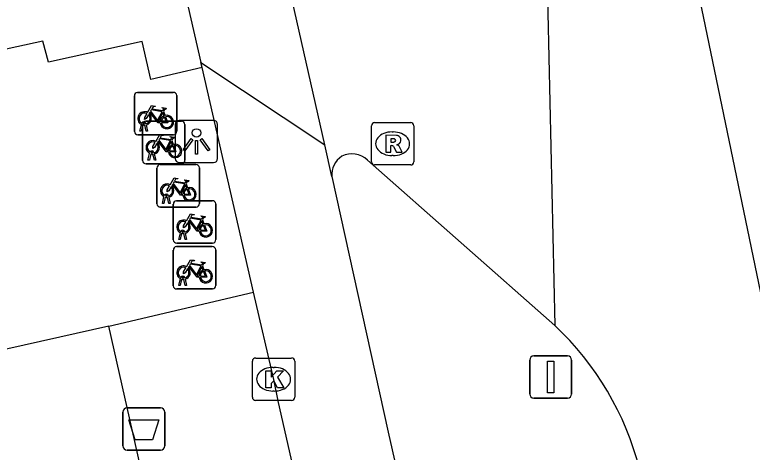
# Model space of a CAD drawing. Extents: x 161772 to 163123, y 383092 to 383917.
# Drawn here: x 163076.32 to 163093.72, y 383696.33 to 383706.66 of the extents above; entities that cross this region are included whole.
import ezdxf

# ---------------------------------------------------------------- set-up
doc = ezdxf.new("R2010")
doc.units = 0
for name, color, linetype in [('IMGEO_Afvalbak', 7, 'Continuous'), ('IMGEO_Fietsenrek', 7, 'Continuous'), ('IMGEO_Fietspad_gesloten', 7, 'Continuous'), ('IMGEO_Kolk', 7, 'Continuous'), ('IMGEO_Lichtpunt', 7, 'Continuous'), ('IMGEO_Pand', 7, 'Continuous'), ('IMGEO_Rijbaan_lokaal_gesloten', 7, 'Continuous'), ('IMGEO_Rijbaan_regionaal_gesloten', 7, 'Continuous'), ('IMGEO_Rioolput', 7, 'Continuous'), ('IMGEO_Verkeersbordpaal', 7, 'Continuous'), ('IMGEO_Voetpad_open', 7, 'Continuous')]:
    doc.layers.add(name, color=color, linetype=linetype)

msp = doc.modelspace()

# ---------------------------------------------------------------- linework, layer by layer
at = {"layer": 'IMGEO_Afvalbak'}
for p, q in [((163078.966, 383697.383), (163079.756, 383697.383)), ((163079.756, 383697.383), (163078.966, 383697.383)), ((163078.866, 383696.483), (163078.866, 383697.283)), ((163078.866, 383697.283), (163078.866, 383696.483)), ((163079.856, 383697.283), (163079.856, 383696.483)), ((163079.856, 383696.483), (163079.856, 383697.283)), ((163079.756, 383696.383), (163078.966, 383696.383)), ((163078.966, 383696.383), (163079.756, 383696.383))]:
    msp.add_line(p, q, dxfattribs=at)
msp.add_lwpolyline([(163079.009, 383697.097), (163079.713, 383697.097), (163079.564, 383696.627), (163079.158, 383696.627), (163079.009, 383697.097)], dxfattribs=at)
for centre, start, end in [((163078.966, 383697.283), 90, 180), ((163078.966, 383697.283), 90, 180), ((163079.756, 383697.283), 0, 90), ((163079.756, 383697.283), 360, 90), ((163078.966, 383696.483), 180, 270), ((163078.966, 383696.483), 180, 270), ((163079.756, 383696.483), 270, 0), ((163079.756, 383696.483), 270, 0)]:
    msp.add_arc(centre, 0.1, start, end, dxfattribs=at)
at = {"layer": 'IMGEO_Fietsenrek'}
for p, q in [((163079.214, 383704.825), (163080.055, 383704.825)), ((163080.055, 383704.825), (163079.214, 383704.825)), ((163079.139, 383703.9), (163079.139, 383704.741)), ((163079.139, 383704.741), (163079.139, 383703.9)), ((163080.139, 383704.75), (163080.139, 383703.909)), ((163080.139, 383703.909), (163080.139, 383704.75)), ((163079.826, 383704.374), (163079.862, 383704.279)), ((163079.377, 383704.081), (163079.376, 383704.085)), ((163079.407, 383704.143), (163080.248, 383704.143)), ((163080.248, 383704.143), (163079.407, 383704.143)), ((163079.408, 383704.092), (163079.409, 383704.085)), ((163079.266, 383703.909), (163079.305, 383704.069)), ((163079.3, 383703.909), (163079.266, 383703.909)), ((163079.335, 383704.057), (163079.3, 383703.909)), ((163079.332, 383703.218), (163079.332, 383704.059)), ((163079.332, 383704.059), (163079.332, 383703.218)), ((163079.418, 383703.909), (163079.384, 383704.051)), ((163079.416, 383704.055), (163079.451, 383703.909)), ((163079.451, 383703.909), (163079.418, 383703.909)), ((163080.332, 383704.068), (163080.332, 383703.227)), ((163080.332, 383703.227), (163080.332, 383704.068)), ((163080.064, 383703.825), (163079.223, 383703.825)), ((163079.223, 383703.825), (163080.064, 383703.825)), ((163080.019, 383703.692), (163080.055, 383703.597)), ((163079.459, 383703.227), (163079.498, 383703.387)), ((163079.57, 383703.399), (163079.569, 383703.403)), ((163079.601, 383703.41), (163079.602, 383703.403)), ((163079.493, 383703.227), (163079.459, 383703.227)), ((163079.528, 383703.375), (163079.493, 383703.227)), ((163079.611, 383703.227), (163079.577, 383703.369)), ((163079.609, 383703.373), (163079.644, 383703.227)), ((163079.644, 383703.227), (163079.611, 383703.227)), ((163080.257, 383703.143), (163079.416, 383703.143)), ((163079.416, 383703.143), (163080.257, 383703.143)), ((163079.672, 383702.196), (163079.672, 383703.037)), ((163079.672, 383703.037), (163079.672, 383702.196)), ((163079.747, 383703.121), (163080.588, 383703.121)), ((163080.588, 383703.121), (163079.747, 383703.121)), ((163080.672, 383703.046), (163080.672, 383702.205)), ((163080.672, 383702.205), (163080.672, 383703.046)), ((163080.359, 383702.67), (163080.395, 383702.575)), ((163079.799, 383702.205), (163079.838, 383702.365)), ((163079.868, 383702.353), (163079.833, 383702.205)), ((163079.91, 383702.377), (163079.909, 383702.381)), ((163079.951, 383702.205), (163079.917, 383702.347)), ((163079.941, 383702.388), (163079.942, 383702.381)), ((163079.949, 383702.351), (163079.984, 383702.205)), ((163079.833, 383702.205), (163079.799, 383702.205)), ((163079.984, 383702.205), (163079.951, 383702.205)), ((163080.058, 383701.344), (163080.058, 383702.185)), ((163080.058, 383702.185), (163080.058, 383701.344)), ((163080.133, 383702.269), (163080.974, 383702.269)), ((163080.974, 383702.269), (163080.133, 383702.269)), ((163081.058, 383702.194), (163081.058, 383701.353)), ((163081.058, 383701.353), (163081.058, 383702.194)), ((163080.597, 383702.121), (163079.756, 383702.121)), ((163079.756, 383702.121), (163080.597, 383702.121)), ((163080.745, 383701.818), (163080.781, 383701.723)), ((163080.185, 383701.353), (163080.224, 383701.513)), ((163080.254, 383701.501), (163080.219, 383701.353)), ((163080.296, 383701.525), (163080.295, 383701.529)), ((163080.337, 383701.353), (163080.303, 383701.495)), ((163080.327, 383701.536), (163080.328, 383701.529)), ((163080.335, 383701.499), (163080.37, 383701.353)), ((163080.219, 383701.353), (163080.185, 383701.353)), ((163080.37, 383701.353), (163080.337, 383701.353)), ((163080.133, 383701.187), (163080.974, 383701.187)), ((163080.974, 383701.187), (163080.133, 383701.187)), ((163080.983, 383701.269), (163080.142, 383701.269)), ((163080.142, 383701.269), (163080.983, 383701.269)), ((163080.058, 383700.262), (163080.058, 383701.103)), ((163080.058, 383701.103), (163080.058, 383700.262)), ((163081.058, 383701.112), (163081.058, 383700.271)), ((163081.058, 383700.271), (163081.058, 383701.112)), ((163080.745, 383700.736), (163080.781, 383700.641)), ((163080.185, 383700.271), (163080.224, 383700.431)), ((163080.296, 383700.443), (163080.295, 383700.447)), ((163080.327, 383700.454), (163080.328, 383700.447)), ((163080.219, 383700.271), (163080.185, 383700.271)), ((163080.254, 383700.419), (163080.219, 383700.271)), ((163080.337, 383700.271), (163080.303, 383700.413)), ((163080.335, 383700.417), (163080.37, 383700.271)), ((163080.37, 383700.271), (163080.337, 383700.271)), ((163080.983, 383700.187), (163080.142, 383700.187)), ((163080.142, 383700.187), (163080.983, 383700.187))]:
    msp.add_line(p, q, dxfattribs=at)
for points in [[(163079.452, 383704.351), (163079.547, 383704.515), (163079.633, 383704.501), (163079.635, 383704.492), (163079.579, 383704.481), (163079.552, 383704.436), (163079.808, 383704.395)], [(163079.808, 383704.395), (163079.833, 383704.444), (163079.827, 383704.448), (163079.804, 383704.452), (163079.792, 383704.459), (163079.791, 383704.462), (163079.793, 383704.467), (163079.888, 383704.452), (163079.89, 383704.442), (163079.88, 383704.429), (163079.868, 383704.423), (163079.854, 383704.429), (163079.826, 383704.374)], [(163079.473, 383704.299), (163079.421, 383704.209), (163079.381, 383704.184), (163079.382, 383704.231), (163079.437, 383704.325)], [(163079.748, 383704.107), (163079.698, 383704.107), (163079.507, 383704.358), (163079.488, 383704.326)], [(163079.795, 383704.37), (163079.538, 383704.411), (163079.521, 383704.382), (163079.688, 383704.162), (163079.795, 383704.37)], [(163079.843, 383704.272), (163079.813, 383704.349), (163079.704, 383704.131), (163079.747, 383704.131)], [(163079.777, 383704.131), (163079.897, 383704.13), (163079.853, 383704.244)], [(163079.873, 383704.251), (163079.928, 383704.106), (163079.778, 383704.106)], [(163079.645, 383703.669), (163079.74, 383703.833), (163079.826, 383703.819), (163079.828, 383703.81), (163079.772, 383703.799), (163079.745, 383703.754), (163080.001, 383703.713)], [(163080.001, 383703.713), (163080.026, 383703.762), (163080.02, 383703.766), (163079.997, 383703.77), (163079.985, 383703.777), (163079.984, 383703.78), (163079.986, 383703.785), (163080.081, 383703.77), (163080.083, 383703.76), (163080.073, 383703.747), (163080.061, 383703.741), (163080.047, 383703.747), (163080.019, 383703.692)], [(163079.666, 383703.617), (163079.614, 383703.527), (163079.574, 383703.502), (163079.575, 383703.549), (163079.63, 383703.643)], [(163079.941, 383703.425), (163079.891, 383703.425), (163079.7, 383703.676), (163079.681, 383703.644)], [(163079.988, 383703.688), (163079.731, 383703.729), (163079.714, 383703.7), (163079.881, 383703.48), (163079.988, 383703.688)], [(163080.036, 383703.59), (163080.006, 383703.667), (163079.897, 383703.449), (163079.94, 383703.449)], [(163079.97, 383703.449), (163080.09, 383703.448), (163080.046, 383703.562)], [(163080.066, 383703.569), (163080.121, 383703.424), (163079.971, 383703.424)], [(163079.985, 383702.647), (163080.08, 383702.811), (163080.166, 383702.797), (163080.168, 383702.788), (163080.112, 383702.777), (163080.085, 383702.732), (163080.341, 383702.691)], [(163080.328, 383702.666), (163080.071, 383702.707), (163080.054, 383702.678), (163080.221, 383702.458), (163080.328, 383702.666)], [(163080.341, 383702.691), (163080.366, 383702.74), (163080.36, 383702.744), (163080.337, 383702.748), (163080.325, 383702.755), (163080.324, 383702.758), (163080.326, 383702.763), (163080.421, 383702.748), (163080.423, 383702.738), (163080.413, 383702.725), (163080.401, 383702.719), (163080.387, 383702.725), (163080.359, 383702.67)], [(163080.006, 383702.595), (163079.954, 383702.505), (163079.914, 383702.48), (163079.915, 383702.527), (163079.97, 383702.621)], [(163080.281, 383702.403), (163080.231, 383702.403), (163080.04, 383702.654), (163080.021, 383702.622)], [(163080.376, 383702.568), (163080.346, 383702.645), (163080.237, 383702.427), (163080.28, 383702.427)], [(163080.31, 383702.427), (163080.43, 383702.426), (163080.386, 383702.54)], [(163080.406, 383702.547), (163080.461, 383702.402), (163080.311, 383702.402)], [(163080.371, 383701.795), (163080.466, 383701.959), (163080.552, 383701.945), (163080.554, 383701.936), (163080.498, 383701.925), (163080.471, 383701.88), (163080.727, 383701.839)], [(163080.714, 383701.814), (163080.457, 383701.855), (163080.44, 383701.826), (163080.607, 383701.606), (163080.714, 383701.814)], [(163080.727, 383701.839), (163080.752, 383701.888), (163080.746, 383701.892), (163080.723, 383701.896), (163080.711, 383701.903), (163080.71, 383701.906), (163080.712, 383701.911), (163080.807, 383701.896), (163080.809, 383701.886), (163080.799, 383701.873), (163080.787, 383701.867), (163080.773, 383701.873), (163080.745, 383701.818)], [(163080.392, 383701.743), (163080.34, 383701.653), (163080.3, 383701.628), (163080.301, 383701.675), (163080.356, 383701.769)], [(163080.667, 383701.551), (163080.617, 383701.551), (163080.426, 383701.802), (163080.407, 383701.77)], [(163080.762, 383701.716), (163080.732, 383701.793), (163080.623, 383701.575), (163080.666, 383701.575)], [(163080.696, 383701.575), (163080.816, 383701.574), (163080.772, 383701.688)], [(163080.792, 383701.695), (163080.847, 383701.55), (163080.697, 383701.55)], [(163080.371, 383700.713), (163080.466, 383700.877), (163080.552, 383700.863), (163080.554, 383700.854), (163080.498, 383700.843), (163080.471, 383700.798), (163080.727, 383700.757)], [(163080.714, 383700.732), (163080.457, 383700.773), (163080.44, 383700.744), (163080.607, 383700.524), (163080.714, 383700.732)], [(163080.727, 383700.757), (163080.752, 383700.806), (163080.746, 383700.81), (163080.723, 383700.814), (163080.711, 383700.821), (163080.71, 383700.824), (163080.712, 383700.829), (163080.807, 383700.814), (163080.809, 383700.804), (163080.799, 383700.791), (163080.787, 383700.785), (163080.773, 383700.791), (163080.745, 383700.736)], [(163080.392, 383700.661), (163080.34, 383700.571), (163080.3, 383700.546), (163080.301, 383700.593), (163080.356, 383700.687)], [(163080.667, 383700.469), (163080.617, 383700.469), (163080.426, 383700.72), (163080.407, 383700.688)], [(163080.762, 383700.634), (163080.732, 383700.711), (163080.623, 383700.493), (163080.666, 383700.493)], [(163080.696, 383700.493), (163080.816, 383700.492), (163080.772, 383700.606)], [(163080.792, 383700.613), (163080.847, 383700.468), (163080.697, 383700.468)]]:
    msp.add_lwpolyline(points, dxfattribs=at)
for centre, radius, start, end in [((163079.217, 383704.747), 0.0779, 92.4484, 184.2845), ((163079.217, 383704.747), 0.0779, 92.4484, 184.2845), ((163080.061, 383704.747), 0.0779, 2.4484, 94.2845), ((163080.061, 383704.747), 0.0779, 2.4484, 94.2845), ((163079.379, 383704.21), 0.159, 62.6766, 242.1369), ((163079.379, 383704.21), 0.129, 63.3192, 238.903), ((163079.379, 383704.21), 0.129, 283.6043, 43.4302), ((163079.379, 383704.21), 0.159, 283.5766, 46.6042), ((163079.906, 383704.126), 0.159, 113.3408, 178.3217), ((163079.906, 383704.126), 0.159, 187.0065, 105.7708), ((163079.906, 383704.126), 0.129, 188.6715, 104.5883), ((163079.359, 383704.081), 0.0499, 12.8025, 158.6934), ((163079.41, 383704.065), 0.0779, 92.4484, 184.2845), ((163079.41, 383704.065), 0.0779, 92.4484, 184.2845), ((163079.359, 383704.081), 0.0174, 12.8025, 163.4502), ((163079.379, 383704.21), 0.129, 253.415, 269.0204), ((163079.906, 383704.126), 0.129, 113.923, 177.9556), ((163080.254, 383704.065), 0.0779, 2.4484, 94.2845), ((163080.254, 383704.065), 0.0779, 2.4484, 94.2845), ((163079.379, 383704.21), 0.159, 253.9967, 271.7867), ((163080.061, 383703.903), 0.0779, 272.4484, 4.2845), ((163080.061, 383703.903), 0.0779, 272.4484, 4.2845), ((163079.217, 383703.903), 0.0779, 182.4484, 274.2845), ((163079.217, 383703.903), 0.0779, 182.4484, 274.2845), ((163079.572, 383703.528), 0.159, 62.6766, 242.1369), ((163079.572, 383703.528), 0.129, 63.3192, 238.903), ((163079.572, 383703.528), 0.129, 283.6043, 43.4302), ((163079.572, 383703.528), 0.159, 283.5766, 46.6042), ((163080.099, 383703.444), 0.159, 113.3408, 178.3217), ((163080.099, 383703.444), 0.159, 187.0065, 105.7708), ((163080.099, 383703.444), 0.129, 113.923, 177.9556), ((163080.099, 383703.444), 0.129, 188.6715, 104.5883), ((163079.552, 383703.399), 0.0499, 12.8025, 158.6934), ((163079.552, 383703.399), 0.0174, 12.8025, 163.4502), ((163079.572, 383703.528), 0.129, 253.415, 269.0204), ((163079.41, 383703.221), 0.0779, 182.4484, 274.2845), ((163079.41, 383703.221), 0.0779, 182.4484, 274.2845), ((163079.572, 383703.528), 0.159, 253.9967, 271.7867), ((163080.254, 383703.221), 0.0779, 272.4484, 4.2845), ((163080.254, 383703.221), 0.0779, 272.4484, 4.2845), ((163079.75, 383703.043), 0.0779, 92.4484, 184.2845), ((163079.75, 383703.043), 0.0779, 92.4484, 184.2845), ((163080.594, 383703.043), 0.0779, 2.4484, 94.2845), ((163080.594, 383703.043), 0.0779, 2.4484, 94.2845), ((163079.912, 383702.506), 0.159, 62.6766, 242.1369), ((163079.912, 383702.506), 0.129, 63.3192, 238.903), ((163079.912, 383702.506), 0.129, 283.6043, 43.4302), ((163079.912, 383702.506), 0.159, 283.5766, 46.6042), ((163080.439, 383702.422), 0.159, 113.3408, 178.3217), ((163080.439, 383702.422), 0.159, 187.0065, 105.7708), ((163080.439, 383702.422), 0.129, 113.923, 177.9556), ((163080.439, 383702.422), 0.129, 188.6715, 104.5883), ((163079.892, 383702.377), 0.0499, 12.8025, 158.6934), ((163079.912, 383702.506), 0.159, 253.9967, 271.7867), ((163079.892, 383702.377), 0.0174, 12.8025, 163.4502), ((163079.912, 383702.506), 0.129, 253.415, 269.0204), ((163079.75, 383702.199), 0.0779, 182.4484, 274.2845), ((163079.75, 383702.199), 0.0779, 182.4484, 274.2845), ((163080.136, 383702.191), 0.0779, 92.4484, 184.2845), ((163080.136, 383702.191), 0.0779, 92.4484, 184.2845), ((163080.594, 383702.199), 0.0779, 272.4484, 4.2845), ((163080.594, 383702.199), 0.0779, 272.4484, 4.2845), ((163080.98, 383702.191), 0.0779, 2.4484, 94.2845), ((163080.98, 383702.191), 0.0779, 2.4484, 94.2845), ((163080.298, 383701.654), 0.159, 62.6766, 242.1369), ((163080.298, 383701.654), 0.129, 63.3192, 238.903), ((163080.298, 383701.654), 0.129, 283.6043, 43.4302), ((163080.298, 383701.654), 0.159, 283.5766, 46.6042), ((163080.825, 383701.57), 0.159, 113.3408, 178.3217), ((163080.825, 383701.57), 0.159, 187.0065, 105.7708), ((163080.825, 383701.57), 0.129, 113.923, 177.9556), ((163080.825, 383701.57), 0.129, 188.6715, 104.5883), ((163080.278, 383701.525), 0.0499, 12.8025, 158.6934), ((163080.298, 383701.654), 0.159, 253.9967, 271.7867), ((163080.278, 383701.525), 0.0174, 12.8025, 163.4502), ((163080.298, 383701.654), 0.129, 253.415, 269.0204), ((163080.136, 383701.347), 0.0779, 182.4484, 274.2845), ((163080.136, 383701.347), 0.0779, 182.4484, 274.2845), ((163080.98, 383701.347), 0.0779, 272.4484, 4.2845), ((163080.98, 383701.347), 0.0779, 272.4484, 4.2845), ((163080.136, 383701.109), 0.0779, 92.4484, 184.2845), ((163080.136, 383701.109), 0.0779, 92.4484, 184.2845), ((163080.98, 383701.109), 0.0779, 2.4484, 94.2845), ((163080.98, 383701.109), 0.0779, 2.4484, 94.2845), ((163080.298, 383700.572), 0.159, 62.6766, 242.1369), ((163080.298, 383700.572), 0.129, 63.3192, 238.903), ((163080.298, 383700.572), 0.129, 283.6043, 43.4302), ((163080.298, 383700.572), 0.159, 283.5766, 46.6042), ((163080.825, 383700.488), 0.159, 113.3408, 178.3217), ((163080.825, 383700.488), 0.159, 187.0065, 105.7708), ((163080.825, 383700.488), 0.129, 113.923, 177.9556), ((163080.825, 383700.488), 0.129, 188.6715, 104.5883), ((163080.278, 383700.443), 0.0499, 12.8025, 158.6934), ((163080.278, 383700.443), 0.0174, 12.8025, 163.4502), ((163080.298, 383700.572), 0.129, 253.415, 269.0204), ((163080.136, 383700.265), 0.0779, 182.4484, 274.2845), ((163080.136, 383700.265), 0.0779, 182.4484, 274.2845), ((163080.298, 383700.572), 0.159, 253.9967, 271.7867), ((163080.98, 383700.265), 0.0779, 272.4484, 4.2845), ((163080.98, 383700.265), 0.0779, 272.4484, 4.2845)]:
    msp.add_arc(centre, radius, start, end, dxfattribs=at)
at = {"layer": 'IMGEO_Fietspad_gesloten'}
for points in [[(163080.735, 383705.414), (163080.708, 383705.533)], [(163081.953, 383700.113), (163080.735, 383705.414)], [(163083.798, 383702.842), (163085.126, 383696.806), (163089.102, 383679.275), (163093.432, 383660.131)], [(163091.086, 383659.624), (163091.045, 383659.901), (163086.855, 383678.511), (163082.538, 383697.507), (163082.427, 383698.051), (163081.953, 383700.113)]]:
    msp.add_lwpolyline(points, dxfattribs=at)
at = {"layer": 'IMGEO_Kolk'}
for p, q in [((163081.998, 383698.558), (163082.85, 383698.558)), ((163081.923, 383697.632), (163081.923, 383698.484)), ((163082.411, 383698.338), (163082.436, 383698.338)), ((163082.924, 383698.484), (163082.924, 383697.632)), ((163082.434, 383697.778), (163082.409, 383697.778)), ((163082.85, 383697.558), (163081.998, 383697.558))]:
    msp.add_line(p, q, dxfattribs=at)
for points in [[(163081.998, 383698.558), (163082.85, 383698.558)], [(163081.923, 383697.632), (163081.923, 383698.484)], [(163082.924, 383698.484), (163082.924, 383697.632)], [(163082.244, 383698.258), (163082.367, 383698.258), (163082.367, 383698.107), (163082.497, 383698.258), (163082.661, 383698.258), (163082.515, 383698.107), (163082.668, 383697.858), (163082.516, 383697.858), (163082.431, 383698.022), (163082.367, 383697.955), (163082.367, 383697.858), (163082.244, 383697.858), (163082.244, 383698.258)], [(163082.85, 383697.558), (163081.998, 383697.558)]]:
    msp.add_lwpolyline(points, dxfattribs=at)
for centre, start, end in [((163082, 383698.482), 91.552, 178.448), ((163082, 383698.482), 91.552, 178.448), ((163082.848, 383698.482), 1.552, 88.448), ((163082.848, 383698.482), 1.552, 88.448), ((163082, 383697.634), 181.552, 268.448), ((163082, 383697.634), 181.552, 268.448), ((163082.848, 383697.634), 271.552, 358.448), ((163082.848, 383697.634), 271.552, 358.448)]:
    msp.add_arc(centre, 0.0765, start, end, dxfattribs=at)
for centre, major_axis, ratio, start_param, end_param in [((163082.41, 383698.058), (-0.387, 0.002), 0.722429, 4.712389, 7.853982), ((163082.435, 383698.058), (-0.39, 0.002), 0.717154, 1.570796, 4.712389)]:
    msp.add_ellipse(centre, major_axis=major_axis, ratio=ratio, start_param=start_param, end_param=end_param, dxfattribs=at)
at = {"layer": 'IMGEO_Lichtpunt'}
for p, q in [((163081.007, 383704.166), (163080.199, 383704.166)), ((163081.007, 383704.166), (163080.199, 383704.166)), ((163080.105, 383704.071), (163080.105, 383703.264)), ((163080.105, 383704.071), (163080.105, 383703.264)), ((163081.101, 383703.264), (163081.101, 383704.071)), ((163081.101, 383703.264), (163081.101, 383704.071)), ((163080.199, 383703.17), (163081.007, 383703.17)), ((163080.199, 383703.17), (163081.007, 383703.17))]:
    msp.add_line(p, q, dxfattribs=at)
for points in [[(163080.479, 383703.735), (163080.518, 383703.707), (163080.33, 383703.445), (163080.292, 383703.472), (163080.479, 383703.735)], [(163080.691, 383703.707), (163080.729, 383703.734), (163080.916, 383703.472), (163080.877, 383703.444), (163080.691, 383703.707)], [(163080.581, 383703.687), (163080.628, 383703.687), (163080.628, 383703.365), (163080.581, 383703.365), (163080.581, 383703.687)]]:
    msp.add_lwpolyline(points, dxfattribs=at)
msp.add_circle((163080.604, 383703.869), 0.0994, dxfattribs=at)
for centre, start, end in [((163080.199, 383704.071), 90, 180), ((163080.199, 383704.071), 90, 180), ((163081.007, 383704.071), 0, 90), ((163081.007, 383704.071), 0, 90), ((163080.199, 383703.264), 180, 270), ((163080.199, 383703.264), 180, 270), ((163081.007, 383703.264), 270, 0), ((163081.007, 383703.264), 270, 360)]:
    msp.add_arc(centre, 0.0946, start, end, dxfattribs=at)
at = {"layer": 'IMGEO_Pand'}
for points in [[(163078.539, 383699.313), (163066.681, 383696.654)], [(163083.4, 383677.745), (163078.539, 383699.313)]]:
    msp.add_lwpolyline(points, dxfattribs=at)
at = {"layer": 'IMGEO_Rijbaan_lokaal_gesloten'}
for points in [[(163083.63, 383703.586), (163073.059, 383750.369), (163071.01, 383775.264), (163069.289, 383789.816), (163062.551, 383814.048), (163056.031, 383834.862), (163035.593, 383887.297), (163026.266, 383908.58)], [(163078.646, 383714.535), (163080.708, 383705.533)], [(163080.708, 383705.533), (163083.63, 383703.586)], [(163083.798, 383702.842), (163083.63, 383703.586)], [(163089.056, 383699.325), (163084.641, 383703.228)]]:
    msp.add_lwpolyline(points, dxfattribs=at)
for centre, radius, start, end in [((163084.303, 383702.887), 0.507, 122.0341, 185.1256), ((163084.275, 383702.849), 0.527, 46.0291, 117.2881)]:
    msp.add_arc(centre, radius, start, end, dxfattribs=at)
at = {"layer": 'IMGEO_Rijbaan_regionaal_gesloten'}
for points in [[(163088.277, 383725.257), (163091.178, 383713.293), (163094.473, 383697.408), (163097.991, 383681.188), (163103.621, 383655.234), (163104.427, 383650.906), (163104.416, 383650.83)], [(163088.871, 383707.765), (163089.056, 383699.325)]]:
    msp.add_lwpolyline(points, dxfattribs=at)
msp.add_arc((163084.314, 383694.239), 6.953, 14.1419, 47.0063, dxfattribs=at)
at = {"layer": 'IMGEO_Rioolput'}
for p, q in [((163084.806, 383704.113), (163085.658, 383704.113)), ((163084.731, 383703.187), (163084.731, 383704.039)), ((163085.732, 383704.039), (163085.732, 383703.187)), ((163085.219, 383703.893), (163085.244, 383703.893)), ((163085.242, 383703.333), (163085.217, 383703.333)), ((163085.658, 383703.113), (163084.806, 383703.113))]:
    msp.add_line(p, q, dxfattribs=at)
for points in [[(163084.806, 383704.113), (163085.658, 383704.113)], [(163084.731, 383703.187), (163084.731, 383704.039)], [(163085.732, 383704.039), (163085.732, 383703.187)], [(163085.32, 383703.811), (163085.068, 383703.813), (163085.068, 383703.413)], [(163085.246, 383703.732), (163085.192, 383703.732), (163085.192, 383703.651)], [(163085.068, 383703.413), (163085.192, 383703.413), (163085.192, 383703.575), (163085.203, 383703.575)], [(163085.192, 383703.651), (163085.244, 383703.651)], [(163085.25, 383703.546), (163085.321, 383703.413), (163085.461, 383703.413), (163085.396, 383703.539)], [(163085.658, 383703.113), (163084.806, 383703.113)]]:
    msp.add_lwpolyline(points, dxfattribs=at)
for centre, radius, start, end in [((163084.808, 383704.037), 0.0765, 91.552, 178.448), ((163084.808, 383704.037), 0.0765, 91.552, 178.448), ((163085.656, 383704.037), 0.0765, 1.552, 88.448), ((163085.656, 383704.037), 0.0765, 1.552, 88.448), ((163085.252, 383703.636), 0.0964, 77.0061, 93.1865), ((163085.319, 383703.701), 0.109, 350.3612, 89.416), ((163085.202, 383703.522), 0.0533, 26.0293, 88.6989), ((163085.228, 383703.84), 0.19, 274.7715, 282.9687), ((163085.266, 383703.693), 0.0378, 276.6634, 79.6772), ((163085.317, 383703.701), 0.112, 277.5842, 350.9817), ((163085.301, 383703.486), 0.108, 29.5134, 73.7905), ((163084.808, 383703.189), 0.0765, 181.552, 268.448), ((163084.808, 383703.189), 0.0765, 181.552, 268.448), ((163085.656, 383703.189), 0.0765, 271.552, 358.448), ((163085.656, 383703.189), 0.0765, 271.552, 358.448)]:
    msp.add_arc(centre, radius, start, end, dxfattribs=at)
for centre, major_axis, ratio, start_param, end_param in [((163085.218, 383703.613), (-0.387, 0.002), 0.722429, 4.712389, 7.853982), ((163085.243, 383703.613), (-0.39, 0.002), 0.717154, 1.570796, 4.712389)]:
    msp.add_ellipse(centre, major_axis=major_axis, ratio=ratio, start_param=start_param, end_param=end_param, dxfattribs=at)
at = {"layer": 'IMGEO_Verkeersbordpaal'}
for p, q in [((163088.566, 383698.609), (163089.356, 383698.609)), ((163089.356, 383698.609), (163088.566, 383698.609)), ((163088.466, 383697.709), (163088.466, 383698.509)), ((163088.466, 383698.509), (163088.466, 383697.709)), ((163089.456, 383698.509), (163089.456, 383697.709)), ((163089.456, 383697.709), (163089.456, 383698.509)), ((163089.356, 383697.609), (163088.566, 383697.609)), ((163088.566, 383697.609), (163089.356, 383697.609))]:
    msp.add_line(p, q, dxfattribs=at)
msp.add_lwpolyline([(163088.886, 383698.484), (163089.036, 383698.484), (163089.036, 383697.734), (163088.886, 383697.734), (163088.886, 383698.484)], dxfattribs=at)
for centre, start, end in [((163088.566, 383698.509), 90, 180), ((163088.566, 383698.509), 90, 180), ((163089.356, 383698.509), 0, 90), ((163089.356, 383698.509), 360, 90), ((163088.566, 383697.709), 180, 270), ((163088.566, 383697.709), 180, 270), ((163089.356, 383697.709), 270, 0), ((163089.356, 383697.709), 270, 0)]:
    msp.add_arc(centre, 0.1, start, end, dxfattribs=at)
at = {"layer": 'IMGEO_Voetpad_open'}
for points in [[(163080.735, 383705.414), (163079.526, 383705.132), (163079.325, 383706.023), (163077.111, 383705.535), (163076.982, 383706.034), (163073.762, 383705.332), (163073.7, 383705.573), (163072.899, 383705.44)], [(163078.539, 383699.313), (163081.953, 383700.113)]]:
    msp.add_lwpolyline(points, dxfattribs=at)

doc.saveas('drawing.dxf')
